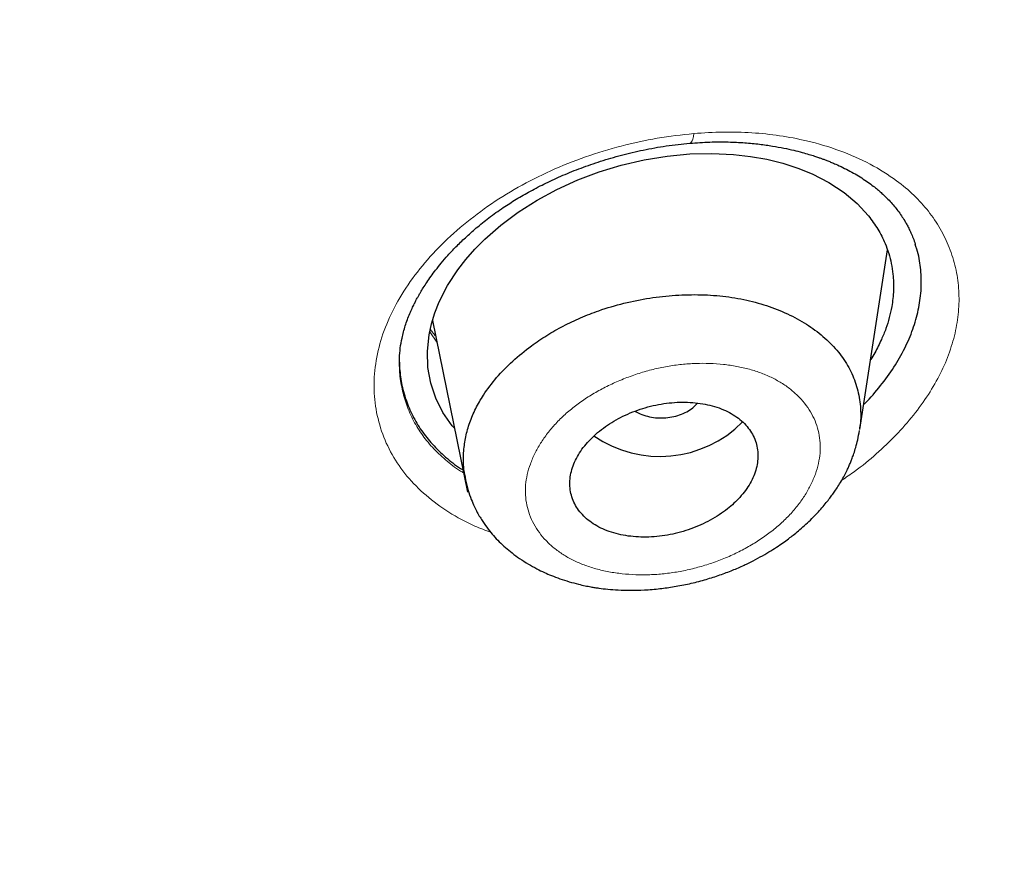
# Model space of a CAD drawing. Header units: millimetres. Extents: x 8 to 1170, y 12 to 886.
# Tile 332 of 656: x 803.63 to 813.02, y 818.56 to 826.7. Entities that reach past the tile are written whole.
import ezdxf

# ---------------------------------------------------------------- set-up
doc = ezdxf.new("R2010")
doc.units = ezdxf.units.MM

msp = doc.modelspace()

# ---------------------------------------------------------------- linework, layer by layer
at = {"color": 7, "linetype": 'Continuous', "lineweight": 30}
for p, q in [((811.6447, 822.7923), (811.9068, 824.5052)), ((807.5678, 823.8338), (807.9023, 822.1953)), ((807.2534, 823.4366), (807.2532, 823.412)), ((807.255, 823.4088), (807.2549, 823.3985))]:
    msp.add_line(p, q, dxfattribs=at)
at = {"color": 8, "linetype": 'Continuous', "lineweight": 0}
for p, q in [((811.9111, 824.4932), (811.9025, 824.477)), ((807.6104, 823.6253), (807.5416, 823.7259))]:
    msp.add_line(p, q, dxfattribs=at)
at = {"color": 8, "linetype": 'Continuous', "lineweight": 0, "flags": 128}
msp.add_lwpolyline([(810.0607, 825.6161), (810.0562, 825.5875), (810.0506, 825.5637), (810.0439, 825.5452), (810.0362, 825.5323), (810.0277, 825.5254), (810.023, 825.5242)], dxfattribs=at)
at = {"color": 7, "linetype": 'Continuous', "lineweight": 30, "flags": 128}
msp.add_lwpolyline([(807.778, 822.8042), (807.7565, 822.8283), (807.6677, 822.9555), (807.5995, 823.0906), (807.552, 823.2337), (807.5252, 823.3846), (807.5194, 823.5402), (807.5352, 823.6965), (807.5578, 823.801), (807.5899, 823.9057), (807.6316, 824.0108), (807.7108, 824.1653), (807.8099, 824.3163), (807.8871, 824.4149), (807.9731, 824.512), (808.0679, 824.6074), (808.2194, 824.7405), (808.3858, 824.8652), (808.5655, 824.9803), (808.7543, 825.0826), (808.9528, 825.173), (809.1577, 825.25), (809.3691, 825.3136), (809.5868, 825.364), (809.8059, 825.4001), (810.021, 825.421), (810.2322, 825.4267), (810.4395, 825.4171), (810.6019, 825.3986), (810.7579, 825.3707), (810.9077, 825.3334), (811.0512, 825.2868), (811.1884, 825.2307), (811.3493, 825.1481), (811.4926, 825.054), (811.6181, 824.9485), (811.7259, 824.8316), (811.7259, 824.8316)], dxfattribs=at)
at = {"color": 7, "linetype": 'Continuous', "lineweight": 30}
msp.add_arc((809.7382, 823.6454), 1.109, 235.39544, 315.2516, dxfattribs=at)
for points, knots in [([(767.6427, 873.9797), (768.5002, 873.9771), (770.2152, 873.9718), (772.7815, 873.8617), (775.3372, 873.6775), (777.8776, 873.4125), (780.398, 873.0694), (782.8939, 872.6482), (785.4975, 872.122), (788.1975, 871.4758), (790.9789, 870.6939), (793.6989, 869.8102), (796.3512, 868.8278), (798.9294, 867.7498), (801.3082, 866.6348), (803.4954, 865.5003), (805.4999, 864.3614), (807.4329, 863.1605), (809.2905, 861.8993), (811.0684, 860.5798), (812.7637, 859.205), (814.3736, 857.7776), (815.8957, 856.3007), (817.3272, 854.7769), (818.6656, 853.2091), (819.9083, 851.6002), (821.0526, 849.9529), (822.0959, 848.2702), (823.0876, 846.4597), (824.0049, 844.5189), (824.8235, 842.4471), (825.4961, 840.3465), (826.0213, 838.2226), (826.3977, 836.0806), (826.613, 834.0285), (826.6903, 832.0729), (826.651, 830.2183), (826.4997, 828.3654), (826.2373, 826.5175), (825.8649, 824.6782), (825.3835, 822.8508), (824.794, 821.0387), (824.0973, 819.2453), (823.2945, 817.4739), (822.3866, 815.728), (821.3744, 814.0111), (820.26, 812.3264), (819.0464, 810.6769), (817.6633, 808.976), (816.0943, 807.2347), (814.3231, 805.4667), (812.433, 803.7631), (810.4258, 802.1305), (808.3148, 800.5661), (806.8193, 799.59), (806.0716, 799.102)], [0, 0, 0, 0, 0.017859, 0.035717, 0.053574, 0.07143, 0.089287, 0.107143, 0.125, 0.145832, 0.166666, 0.1875, 0.208333, 0.229166, 0.249999, 0.267856, 0.285713, 0.303571, 0.321429, 0.339287, 0.357144, 0.375001, 0.392858, 0.410715, 0.428572, 0.446429, 0.464286, 0.482143, 0.500002, 0.520835, 0.541668, 0.562501, 0.583334, 0.604167, 0.624999, 0.642856, 0.660713, 0.678571, 0.696428, 0.714286, 0.732144, 0.750003, 0.76786, 0.785718, 0.803575, 0.821433, 0.839289, 0.857146, 0.875003, 0.895835, 0.916668, 0.9375, 0.958333, 0.979167, 1, 1, 1, 1]), ([(766.7135, 788.6775), (767.3207, 788.6852), (768.5336, 788.7005), (770.3501, 788.7757), (772.1609, 788.8892), (773.9656, 789.0446), (775.7644, 789.2409), (777.5538, 789.4779), (779.2807, 789.7469), (780.9429, 790.0435), (782.5414, 790.3638), (784.126, 790.7167), (785.6964, 791.1021), (787.2528, 791.5198), (788.8448, 791.9844), (790.4671, 792.4985), (792.1136, 793.0652), (793.7314, 793.6673), (795.3207, 794.3049), (796.8813, 794.9775), (798.4151, 795.6861), (799.8785, 796.409), (801.2717, 797.142), (802.5934, 797.88), (803.8841, 798.6439), (805.1438, 799.4337), (806.3724, 800.2492), (807.6042, 801.1143), (808.8336, 802.0303), (810.0548, 802.9987), (811.2333, 803.9935), (812.369, 805.0146), (813.4621, 806.062), (814.5144, 807.1374), (815.4956, 808.208), (816.4067, 809.2688), (817.2476, 810.3131), (818.0446, 811.3712), (818.7977, 812.4431), (819.5072, 813.5288), (820.192, 814.6598), (820.8474, 815.8366), (821.4678, 817.0594), (822.0347, 818.2951), (822.5485, 819.5437), (823.009, 820.8056), (823.4167, 822.0818), (823.761, 823.3336), (824.0452, 824.5565), (824.2732, 825.745), (824.4531, 826.9347), (824.585, 828.1257), (824.669, 829.318), (824.706, 830.5454), (824.6911, 831.807), (824.6189, 833.1013), (824.4899, 834.3937), (824.3039, 835.6844), (824.061, 836.9737), (823.7614, 838.26), (823.4167, 839.5038), (823.0329, 840.7016), (822.6155, 841.8517), (822.1531, 842.9897), (821.6457, 844.1156), (821.0932, 845.2294), (820.5046, 846.3143), (819.8827, 847.3704), (819.2302, 848.3975), (818.5376, 849.4115), (817.805, 850.4123), (817.0321, 851.4), (816.2189, 852.3747), (815.3686, 853.3327), (814.4705, 854.2862), (813.525, 855.2317), (812.5291, 856.1691), (811.497, 857.0839), (810.4285, 857.9762), (809.3237, 858.8457), (808.2006, 859.679), (807.0618, 860.4766), (805.9099, 861.2392), (804.7269, 861.9791), (803.5127, 862.6964), (802.2673, 863.3909), (800.9906, 864.0625), (799.6888, 864.7083), (798.3456, 865.3363), (796.9635, 865.9434), (795.5388, 866.5292), (794.092, 867.0845), (792.6231, 867.609), (791.1322, 868.1026), (789.6443, 868.5575), (788.162, 868.975), (786.6874, 869.3565), (785.1962, 869.7087), (783.6885, 870.0314), (782.1643, 870.3247), (780.6237, 870.5884), (779.0711, 870.8219), (777.487, 871.0282), (775.8753, 871.2047), (774.2361, 871.3496), (772.5938, 871.4604), (770.9485, 871.536), (769.3004, 871.5797), (768.2004, 871.5797), (767.6502, 871.5797)], [0, 0, 0, 0, 0.010081, 0.020137, 0.030179, 0.040216, 0.050257, 0.060311, 0.070335, 0.079491, 0.088633, 0.097767, 0.1069, 0.116039, 0.125192, 0.135253, 0.145282, 0.155288, 0.16528, 0.175267, 0.185259, 0.195301, 0.204496, 0.213673, 0.222839, 0.232002, 0.241168, 0.250345, 0.260322, 0.270285, 0.280246, 0.290212, 0.300194, 0.310203, 0.320293, 0.329526, 0.338727, 0.347904, 0.357065, 0.366218, 0.375372, 0.385323, 0.395264, 0.405207, 0.415162, 0.425139, 0.435149, 0.445226, 0.454443, 0.463632, 0.472801, 0.481959, 0.491116, 0.500279, 0.510233, 0.520184, 0.530144, 0.540125, 0.550137, 0.560192, 0.570258, 0.579448, 0.588609, 0.59775, 0.60688, 0.616007, 0.625139, 0.633867, 0.642594, 0.651329, 0.660077, 0.668845, 0.677642, 0.686473, 0.695244, 0.704395, 0.713529, 0.722653, 0.731774, 0.740899, 0.750037, 0.758756, 0.767483, 0.776222, 0.78498, 0.793764, 0.802579, 0.811433, 0.820208, 0.829363, 0.838502, 0.847632, 0.856762, 0.865897, 0.875044, 0.883755, 0.89247, 0.901196, 0.909939, 0.918704, 0.927499, 0.936329, 0.945126, 0.954305, 0.963462, 0.972602, 0.981734, 0.990864, 1, 1, 1, 1]), ([(710.6956, 827.989), (710.6972, 827.9633), (710.7007, 827.9073), (710.7071, 827.8251), (710.7128, 827.737), (710.7181, 827.6445), (710.7252, 827.5328), (710.7338, 827.4043), (710.7444, 827.2573), (710.7567, 827.098), (710.7709, 826.9259), (710.7874, 826.7406), (710.806, 826.546), (710.8265, 826.3454), (710.8558, 826.0774), (710.8951, 825.7491), (710.9464, 825.3645), (711.0008, 824.9921), (711.0581, 824.6318), (711.1179, 824.2823), (711.1806, 823.9399), (711.2652, 823.5064), (711.3767, 822.9798), (711.5213, 822.3607), (711.6828, 821.7288), (711.8622, 821.0843), (712.0606, 820.4275), (712.2739, 819.7733), (712.5021, 819.1219), (712.7097, 818.568), (712.891, 818.1078), (713.0422, 817.7375), (713.2017, 817.3603), (713.3699, 816.976), (713.5342, 816.6136), (713.6918, 816.2763), (713.8394, 815.969), (713.9877, 815.668), (714.1358, 815.3748), (714.258, 815.1385), (714.3536, 814.9569), (714.4218, 814.8286), (714.4878, 814.7058), (714.5493, 814.5924), (714.6046, 814.4913), (714.6504, 814.4081), (714.6877, 814.3409), (714.7184, 814.2858), (714.7486, 814.2318), (714.7806, 814.1748), (714.8155, 814.113), (714.8608, 814.0331), (714.9182, 813.9326), (714.9895, 813.8089), (715.0685, 813.6731), (715.1556, 813.5252), (715.2508, 813.3652), (715.3545, 813.1933), (715.4818, 812.985), (715.6311, 812.7447), (715.8, 812.4783), (715.9698, 812.2155), (716.1396, 811.9576), (716.3092, 811.7045), (716.4754, 811.461), (716.638, 811.2267), (716.7963, 811.0022), (716.9513, 810.7857), (717.1004, 810.5804), (717.2346, 810.3982), (717.3541, 810.2377), (717.4596, 810.0975), (717.559, 809.9666), (717.6523, 809.8448), (717.7407, 809.7303), (717.8339, 809.6104), (717.9369, 809.479), (718.0532, 809.3321), (718.178, 809.1759), (718.3125, 809.0095), (718.457, 808.8327), (718.6118, 808.6456), (718.776, 808.4496), (718.9476, 808.2475), (719.1819, 807.9752), (719.4802, 807.6354), (719.7582, 807.3269), (719.953, 807.1145), (720.0605, 806.9981), (720.1688, 806.8817), (720.278, 806.7653), (720.3874, 806.6496), (720.494, 806.5375), (720.5978, 806.4293), (720.6957, 806.3278), (720.7869, 806.2339), (720.8677, 806.1513), (720.938, 806.0797), (721.0004, 806.0164), (721.0588, 805.9574), (721.1183, 805.8975), (721.1833, 805.8324), (721.2579, 805.7579), (721.3442, 805.6722), (721.4429, 805.5748), (721.5538, 805.4661), (721.6776, 805.3456), (721.8349, 805.1937), (722.0218, 805.0153), (722.2335, 804.8159), (722.444, 804.6202), (722.6525, 804.4287), (722.8917, 804.2118), (723.1609, 803.9714), (723.4599, 803.709), (723.7573, 803.4525), (724.0575, 803.1979), (724.3648, 802.9418), (724.645, 802.7123), (724.8962, 802.5095), (725.1167, 802.3337), (725.3411, 802.1569), (725.5681, 801.9802), (725.7913, 801.8086), (726.0052, 801.646), (726.2056, 801.4954), (726.3934, 801.3557), (726.5579, 801.2344), (726.7005, 801.1301), (726.8226, 801.0414), (726.9394, 800.957), (727.0569, 800.8726), (727.1954, 800.7739), (727.3598, 800.6575), (727.5527, 800.5222), (727.7598, 800.3786), (727.9809, 800.2268), (728.2143, 800.0684), (728.4564, 799.9061), (728.7468, 799.7139), (729.0804, 799.4963), (729.4434, 799.264), (729.7883, 799.047), (730.115, 798.8447), (730.4385, 798.6474), (730.7839, 798.44), (731.1569, 798.2198), (731.5615, 797.9854), (731.9777, 797.7489), (732.4055, 797.5105), (732.8412, 797.2726), (733.2161, 797.0721), (733.5249, 796.9095), (733.7663, 796.7839), (734.0054, 796.6608), (734.2424, 796.5403), (734.4767, 796.4223), (734.6783, 796.322), (734.8416, 796.2414), (734.9617, 796.1825), (735.0638, 796.1327), (735.1435, 796.094), (735.2031, 796.0651), (735.2473, 796.0438), (735.2907, 796.0229), (735.342, 795.9982), (735.4071, 795.967), (735.4864, 795.9291), (735.5797, 795.8847), (735.687, 795.8338), (735.8075, 795.777), (735.9399, 795.715), (736.0792, 795.6501), (736.2215, 795.5843), (736.4825, 795.4644), (736.8598, 795.2936), (737.3461, 795.0786), (737.818, 794.8747), (738.2763, 794.6809), (738.7291, 794.4937), (739.1785, 794.3118), (739.6257, 794.1348), (740.1537, 793.9303), (740.7639, 793.7006), (741.4593, 793.4478), (742.2368, 793.175), (743.1003, 792.8846), (744.0521, 792.5801), (745.0122, 792.2884), (745.9565, 792.0166), (746.8839, 791.7638), (747.7931, 791.5289), (748.7082, 791.3055), (749.6286, 791.0934), (750.5541, 790.8928), (751.4845, 790.7036), (752.4504, 790.5201), (753.452, 790.3437), (754.4891, 790.1759), (755.5299, 790.0225), (756.5742, 789.8835), (757.6221, 789.7586), (758.6736, 789.6478), (759.7283, 789.5514), (760.7858, 789.4694), (761.8456, 789.4019), (762.9013, 789.3492), (763.9526, 789.3111), (764.9998, 789.2873), (766.0494, 789.2776), (767.074, 789.2818), (768.0724, 789.2988), (769.043, 789.3273), (770.012, 789.368), (770.9796, 789.4206), (771.9457, 789.4852), (772.9103, 789.5618), (773.9052, 789.6532), (774.9299, 789.7609), (775.9837, 789.8863), (777.034, 790.0258), (778.0811, 790.1793), (779.1249, 790.3472), (780.1654, 790.5294), (781.2018, 790.7257), (782.2336, 790.936), (783.2602, 791.1602), (784.2751, 791.3967), (785.278, 791.6453), (786.2687, 791.9056), (787.2528, 792.1791), (788.2557, 792.4734), (789.2761, 792.7896), (790.313, 793.1286), (791.34, 793.4822), (792.3572, 793.8505), (793.3641, 794.2333), (794.1745, 794.5564), (794.794, 794.8118), (795.2268, 794.9938), (795.6575, 795.1785), (796.0862, 795.3661), (796.5166, 795.5581), (796.9207, 795.7419), (797.3013, 795.9181), (797.6583, 796.086), (798.022, 796.2598), (798.3924, 796.4398), (798.7673, 796.625), (799.1207, 796.8027), (799.4449, 796.9682), (799.7345, 797.118), (800.0077, 797.2611), (800.2646, 797.3973), (800.4531, 797.4984), (800.5759, 797.5647), (800.6352, 797.5968), (800.6851, 797.6239), (800.7257, 797.6459), (800.7572, 797.6631), (800.7844, 797.6779), (800.8151, 797.6947), (800.8561, 797.7171), (800.9076, 797.7453), (800.9662, 797.7775), (801.0296, 797.8124), (801.1127, 797.8584), (801.2179, 797.9167), (801.3474, 797.9889), (801.4876, 798.0676), (801.6387, 798.1529), (801.8003, 798.2449), (801.9699, 798.3421), (802.2428, 798.4997), (802.6096, 798.7146), (803.0827, 798.9977), (803.5577, 799.288), (804.0341, 799.5858), (804.4954, 799.8804), (805.0307, 800.2295), (805.6383, 800.6366), (806.3257, 801.1126), (807.0094, 801.6023), (807.6914, 802.1077), (808.3616, 802.6214), (809.0196, 803.1433), (809.6654, 803.6732), (810.2987, 804.211), (810.8398, 804.6867), (811.2938, 805.0971), (811.6654, 805.4404), (812.0363, 805.7905), (812.4099, 806.1509), (812.7222, 806.4592), (812.9732, 806.7114), (813.1624, 806.9036), (813.3527, 807.0994), (813.5424, 807.2968), (813.7268, 807.4912), (813.9017, 807.6776), (814.0642, 807.8529), (814.2123, 808.0142), (814.3466, 808.162), (814.4677, 808.2965), (814.5795, 808.4216), (814.688, 808.5439), (814.7996, 808.6707), (814.917, 808.8052), (815.0403, 808.9476), (815.1689, 809.0976), (815.305, 809.2577), (815.4482, 809.4281), (815.6377, 809.6561), (815.8672, 809.9366), (816.1302, 810.265), (816.3836, 810.5879), (816.6274, 810.9052), (816.8808, 811.2417), (817.1438, 811.5988), (817.4171, 811.9794), (817.684, 812.3605), (817.9267, 812.7162), (818.1466, 813.0459), (818.3458, 813.351), (818.545, 813.6626), (818.7338, 813.9646), (818.913, 814.2575), (819.0824, 814.54), (819.2531, 814.8307), (819.425, 815.1299), (819.5751, 815.3974), (819.7012, 815.6263), (819.8008, 815.8097), (819.8926, 815.9812), (819.9768, 816.1406), (820.0538, 816.2879), (820.1184, 816.4132), (820.1722, 816.5181), (820.2159, 816.6042), (820.2557, 816.6831), (820.2918, 816.7549), (820.3267, 816.825), (820.3639, 816.8999), (820.4062, 816.9857), (820.4523, 817.0799), (820.5017, 817.1816), (820.5534, 817.2888), (820.6073, 817.4019), (820.6621, 817.518), (820.717, 817.6353), (820.772, 817.754), (820.868, 817.9633), (821.0044, 818.2673), (821.1789, 818.6696), (821.3497, 819.0783), (821.5141, 819.4867), (821.6688, 819.886), (821.8139, 820.2754), (821.95, 820.6547), (822.0788, 821.0283), (822.2283, 821.4793), (822.395, 822.011), (822.5739, 822.625), (822.7398, 823.2405), (822.8929, 823.8575), (823.0329, 824.4758), (823.1592, 825.0922), (823.2663, 825.6756), (823.356, 826.2228), (823.4127, 826.6107), (823.4481, 826.8725), (823.4666, 827.0148), (823.4857, 827.1674), (823.5054, 827.3313), (823.5253, 827.5065), (823.5454, 827.6931), (823.5655, 827.8911), (823.5852, 828.1006), (823.6043, 828.3214), (823.6227, 828.5537), (823.64, 828.7975), (823.6556, 829.0476), (823.6693, 829.3036), (823.6811, 829.5652), (823.6908, 829.837), (823.6984, 830.1192), (823.7012, 830.3108), (823.7026, 830.4083)], [0, 0, 0, 0, 0.000488, 0.001066, 0.001741, 0.002496, 0.003291, 0.00439, 0.005557, 0.006789, 0.008184, 0.009655, 0.011202, 0.01282, 0.014437, 0.017594, 0.020657, 0.023626, 0.026502, 0.029284, 0.032003, 0.03472, 0.039702, 0.044684, 0.049665, 0.055002, 0.06034, 0.065677, 0.071014, 0.076351, 0.079353, 0.082419, 0.085553, 0.088756, 0.092028, 0.094647, 0.097245, 0.099785, 0.102267, 0.104691, 0.105802, 0.106901, 0.107971, 0.108943, 0.109807, 0.110563, 0.111081, 0.111533, 0.111981, 0.11247, 0.113, 0.113571, 0.11453, 0.115596, 0.116767, 0.118045, 0.119429, 0.12092, 0.122518, 0.124862, 0.127203, 0.129509, 0.13178, 0.134016, 0.136216, 0.138258, 0.140268, 0.142225, 0.14407, 0.145798, 0.147149, 0.148419, 0.149607, 0.150714, 0.151739, 0.152738, 0.153997, 0.155343, 0.156779, 0.158303, 0.159946, 0.161682, 0.163509, 0.165417, 0.167347, 0.171167, 0.17503, 0.176141, 0.177256, 0.178373, 0.179494, 0.180617, 0.181722, 0.182744, 0.183765, 0.184678, 0.185485, 0.186184, 0.186776, 0.187343, 0.187918, 0.188536, 0.189264, 0.190115, 0.191072, 0.192148, 0.193344, 0.194659, 0.196685, 0.198693, 0.200669, 0.202611, 0.20452, 0.2073, 0.210007, 0.212647, 0.215304, 0.218006, 0.220753, 0.222625, 0.224516, 0.226429, 0.228362, 0.230283, 0.232063, 0.233729, 0.235282, 0.236721, 0.237791, 0.238789, 0.239714, 0.240647, 0.241652, 0.243077, 0.244626, 0.246299, 0.24804, 0.249898, 0.251833, 0.253748, 0.256705, 0.259599, 0.26213, 0.264609, 0.267036, 0.269446, 0.272372, 0.27536, 0.27841, 0.281522, 0.284695, 0.287848, 0.289583, 0.291297, 0.292988, 0.294657, 0.296304, 0.297923, 0.298886, 0.299722, 0.300431, 0.301013, 0.301382, 0.30167, 0.301932, 0.302283, 0.302735, 0.303282, 0.303926, 0.304665, 0.305499, 0.306412, 0.307389, 0.308363, 0.309331, 0.312733, 0.316054, 0.319179, 0.32223, 0.325225, 0.32819, 0.331125, 0.33403, 0.338535, 0.343002, 0.347469, 0.353452, 0.359437, 0.365426, 0.371418, 0.376966, 0.382514, 0.388061, 0.39361, 0.399158, 0.404705, 0.410253, 0.416353, 0.42245, 0.42854, 0.434625, 0.440712, 0.446799, 0.452889, 0.458978, 0.465068, 0.471159, 0.477144, 0.483133, 0.489133, 0.495145, 0.500701, 0.506249, 0.511791, 0.517329, 0.522866, 0.528403, 0.53394, 0.540029, 0.546117, 0.552204, 0.558288, 0.564379, 0.570476, 0.576576, 0.582677, 0.58878, 0.594881, 0.600875, 0.606869, 0.612862, 0.618855, 0.625324, 0.631788, 0.638249, 0.644709, 0.651169, 0.65763, 0.660472, 0.663314, 0.666156, 0.668999, 0.671847, 0.674767, 0.677126, 0.679542, 0.682016, 0.684547, 0.687138, 0.689745, 0.691872, 0.693892, 0.695806, 0.697613, 0.699313, 0.6998, 0.70022, 0.700574, 0.700862, 0.701084, 0.701245, 0.701442, 0.70174, 0.702119, 0.702541, 0.702992, 0.703474, 0.704322, 0.705249, 0.706256, 0.707343, 0.70851, 0.709756, 0.711024, 0.714452, 0.717788, 0.72147, 0.725034, 0.728501, 0.73194, 0.737296, 0.742592, 0.748129, 0.753666, 0.759204, 0.764742, 0.770281, 0.775821, 0.781361, 0.784773, 0.788186, 0.791619, 0.795149, 0.798786, 0.800611, 0.802462, 0.804339, 0.806242, 0.80812, 0.809887, 0.811542, 0.813083, 0.814444, 0.815702, 0.816858, 0.817946, 0.819118, 0.820392, 0.821685, 0.823069, 0.824542, 0.826106, 0.827759, 0.830798, 0.833774, 0.836686, 0.839533, 0.842315, 0.845704, 0.849058, 0.852412, 0.855765, 0.8584, 0.861034, 0.863715, 0.866488, 0.868845, 0.871264, 0.873746, 0.876293, 0.878903, 0.880556, 0.882105, 0.883551, 0.884893, 0.886131, 0.887265, 0.888048, 0.888771, 0.889431, 0.890028, 0.890573, 0.891188, 0.891905, 0.892724, 0.893546, 0.894449, 0.895404, 0.896369, 0.897344, 0.898329, 0.899323, 0.90255, 0.905876, 0.90928, 0.912637, 0.915923, 0.91908, 0.922167, 0.925186, 0.928182, 0.933133, 0.93808, 0.943026, 0.947971, 0.952916, 0.957858, 0.962729, 0.966856, 0.970915, 0.971971, 0.973092, 0.974302, 0.975603, 0.976992, 0.978472, 0.980041, 0.9817, 0.98345, 0.98529, 0.98722, 0.989241, 0.99123, 0.9933, 0.995451, 0.997685, 1, 1, 1, 1]), ([(824.2089, 830.3803), (824.1959, 829.879), (824.1699, 828.877), (824.0339, 827.3756), (823.8269, 825.8775), (823.5418, 824.3822), (823.1806, 822.8904), (822.7525, 821.4344), (822.2634, 820.0181), (821.7189, 818.6446), (821.1095, 817.286), (820.4349, 815.9422), (819.6829, 814.5911), (818.8509, 813.2361), (817.9358, 811.8803), (816.9519, 810.5475), (815.899, 809.2375), (814.7775, 807.9512), (813.6133, 806.7162), (812.4136, 805.5342), (811.185, 804.4064), (809.9037, 803.3097), (808.5697, 802.244), (807.1619, 801.1939), (805.6786, 800.1625), (804.118, 799.1534), (802.5033, 798.1827), (800.8342, 797.2509), (799.1151, 796.3607), (797.3879, 795.532), (795.662, 794.7647), (793.9415, 794.0567), (792.1908, 793.3922), (790.4101, 792.7715), (788.5678, 792.1847), (786.6636, 791.6352), (784.6972, 791.1266), (782.702, 790.6688), (780.678, 790.2621), (778.6286, 789.9075), (776.6019, 789.612), (774.6071, 789.3733), (772.6496, 789.1885), (770.6896, 789.0529), (768.7274, 788.9663), (766.7202, 788.928), (764.6708, 788.9416), (762.5821, 789.011), (760.4997, 789.1359), (758.4236, 789.3163), (756.3565, 789.5519), (754.344, 789.836), (752.3917, 790.1641), (750.5023, 790.5319), (748.637, 790.9458), (746.7959, 791.4055), (744.9361, 791.9228), (743.0626, 792.5006), (741.1811, 793.1418), (739.3367, 793.8323), (737.5294, 794.5718), (735.759, 795.3604), (734.0622, 796.18), (732.4415, 797.0253), (730.8994, 797.8907), (729.4047, 798.7921), (727.9571, 799.7294), (726.5255, 800.7238), (725.1156, 801.7767), (723.7336, 802.8891), (722.4113, 804.0371), (721.1487, 805.2204), (719.9444, 806.4402), (718.8222, 807.6705), (717.7819, 808.9057), (716.8238, 810.139), (715.9283, 811.3937), (715.0951, 812.6696), (714.309, 813.9927), (713.5749, 815.3616), (712.8989, 816.7749), (712.2965, 818.2035), (711.7674, 819.6477), (711.3108, 821.1103), (710.9345, 822.5621), (710.6356, 823.9989), (710.4108, 825.4142), (710.2562, 826.8348), (710.1655, 828.2607), (710.1631, 829.2137), (710.1619, 829.6907)], [0, 0, 0, 0, 0.011647, 0.023279, 0.034914, 0.046569, 0.058262, 0.069997, 0.081033, 0.092045, 0.103046, 0.114051, 0.125075, 0.136674, 0.148268, 0.159874, 0.171507, 0.183184, 0.194903, 0.205931, 0.216944, 0.227954, 0.238974, 0.250018, 0.2616, 0.2732, 0.284834, 0.296518, 0.308264, 0.319998, 0.330999, 0.341975, 0.352941, 0.363907, 0.374886, 0.386463, 0.398058, 0.409684, 0.421356, 0.433089, 0.444843, 0.455871, 0.466863, 0.477832, 0.488791, 0.499751, 0.51144, 0.523115, 0.53479, 0.54648, 0.558201, 0.569925, 0.580927, 0.591892, 0.602833, 0.61376, 0.624687, 0.6364, 0.648087, 0.659761, 0.671439, 0.683135, 0.694871, 0.705904, 0.716895, 0.727858, 0.738804, 0.749746, 0.761426, 0.773081, 0.784724, 0.796373, 0.808043, 0.819784, 0.830839, 0.841857, 0.852852, 0.863839, 0.87483, 0.886496, 0.898127, 0.909738, 0.921348, 0.932974, 0.944696, 0.955762, 0.96681, 0.977856, 0.988914, 1, 1, 1, 1]), ([(807.2531, 823.3946), (807.2527, 823.4213), (807.252, 823.4747), (807.2599, 823.5683), (807.2739, 823.6516), (807.291, 823.7231), (807.3083, 823.7819), (807.3285, 823.8404), (807.3505, 823.8957), (807.3725, 823.9457), (807.3924, 823.9873), (807.4093, 824.0203), (807.4236, 824.0471), (807.4379, 824.0729), (807.4569, 824.1058), (807.4821, 824.1473), (807.5153, 824.1986), (807.5542, 824.2546), (807.6, 824.3161), (807.6534, 824.3829), (807.7176, 824.4572), (807.7938, 824.5384), (807.8835, 824.6258), (807.9877, 824.7183), (808.108, 824.8146), (808.2353, 824.906), (808.3681, 824.9911), (808.5038, 825.0695), (808.6522, 825.1461), (808.8135, 825.22), (808.9873, 825.2898), (809.1736, 825.3542), (809.3717, 825.412), (809.5806, 825.461), (809.7993, 825.5008), (809.9476, 825.5163), (810.0231, 825.5242)], [0, 0, 0, 0, 0.0349975, 0.0698811, 0.1044426, 0.1249728, 0.1453502, 0.1655809, 0.1850278, 0.201594, 0.2165225, 0.2276071, 0.235535, 0.2442215, 0.2542796, 0.2695312, 0.2871499, 0.3075322, 0.3280832, 0.3516446, 0.378221, 0.4078121, 0.4404111, 0.4760033, 0.5145665, 0.5560754, 0.5914359, 0.6287595, 0.6680839, 0.7094398, 0.7528461, 0.7983052, 0.8457998, 0.8952904, 0.9467163, 1, 1, 1, 1]), ([(810.0231, 825.5242), (810.087, 825.5286), (810.2102, 825.5373), (810.3847, 825.5372), (810.5422, 825.5297), (810.6829, 825.5161), (810.8073, 825.4986), (810.916, 825.4788), (811.0097, 825.4581), (811.089, 825.4378), (811.1547, 825.4189), (811.2066, 825.4025), (811.246, 825.3892), (811.2775, 825.3781), (811.3072, 825.3672), (811.3395, 825.3547), (811.3754, 825.3402), (811.4234, 825.3197), (811.4824, 825.2925), (811.5498, 825.2581), (811.6151, 825.2213), (811.677, 825.1829), (811.7328, 825.1446), (811.7806, 825.1085), (811.8203, 825.076), (811.8565, 825.0441), (811.8937, 825.0088), (811.9464, 824.9542), (812.0082, 824.88), (812.0579, 824.8064), (812.0917, 824.7479), (812.1116, 824.7102), (812.1322, 824.6665), (812.1533, 824.6161), (812.1654, 824.5801), (812.1719, 824.5609)], [0, 0, 0, 0, 0.06087, 0.117182, 0.168965, 0.216227, 0.25897, 0.297194, 0.330904, 0.360104, 0.384804, 0.405013, 0.41983, 0.430996, 0.442491, 0.455706, 0.470636, 0.487276, 0.516758, 0.54765, 0.578774, 0.609313, 0.63949, 0.665901, 0.688021, 0.708455, 0.732347, 0.759677, 0.816311, 0.873652, 0.891597, 0.912673, 0.937766, 0.966877, 1, 1, 1, 1]), ([(811.7259, 824.8316), (811.7568, 824.7899), (811.819, 824.7063), (811.8793, 824.5846), (811.92, 824.4739), (811.945, 824.3763), (811.9629, 824.2591), (811.9676, 824.122), (811.9529, 823.9824), (811.9258, 823.8601), (811.893, 823.7548), (811.8475, 823.6429), (811.7997, 823.5445), (811.7605, 823.4824), (811.747, 823.4611)], [0, 0, 0, 0, 0.10828, 0.217145, 0.289804, 0.361975, 0.43399, 0.543568, 0.651699, 0.723552, 0.795596, 0.868163, 0.954774, 1, 1, 1, 1]), ([(811.6813, 823.0318), (811.6847, 823.0349), (811.7445, 823.0918), (811.8426, 823.2108), (811.9722, 823.3862), (812.0752, 823.5668), (812.1532, 823.7493), (812.205, 823.9327), (812.2314, 824.1151), (812.23, 824.2938), (812.2099, 824.4434), (812.1806, 824.5301), (812.1701, 824.5613)], [0, 0, 0, 0, 0.006896, 0.124053, 0.241599, 0.357322, 0.472529, 0.588542, 0.703947, 0.818956, 0.934859, 1, 1, 1, 1]), ([(808.5109, 823.5907), (808.5591, 823.6244), (808.6554, 823.6919), (808.8136, 823.7813), (808.9798, 823.8607), (809.1731, 823.9355), (809.3934, 824.0005), (809.6391, 824.0497), (809.8861, 824.077), (810.1302, 824.082), (810.3677, 824.0647), (810.5946, 824.0242), (810.8073, 823.9606), (811.0032, 823.8761), (811.179, 823.7728), (811.3315, 823.6524), (811.4575, 823.5168), (811.5533, 823.3671), (811.6181, 823.2055), (811.6505, 823.0348), (811.6555, 822.8959), (811.6424, 822.8147), (811.6389, 822.7931)], [0, 0, 0, 0, 0.041346, 0.082626, 0.123816, 0.164917, 0.219597, 0.274202, 0.328711, 0.383063, 0.43721, 0.49124, 0.545519, 0.600002, 0.654525, 0.708901, 0.76298, 0.816835, 0.87101, 0.92549, 0.98014, 1, 1, 1, 1]), ([(807.598, 823.6859), (807.5865, 823.6992), (807.5681, 823.7205), (807.5525, 823.7422), (807.5468, 823.7502)], [0, 0, 0, 0, 0.629544, 1, 1, 1, 1]), ([(807.8872, 822.3137), (807.88, 822.3456), (807.8598, 822.4351), (807.862, 822.5735), (807.883, 822.7241), (807.921, 822.8592), (807.977, 822.9924), (808.06, 823.1369), (808.1762, 823.29), (808.3287, 823.4484), (808.4501, 823.5432), (808.5109, 823.5907)], [0, 0, 0, 0, 0.07402, 0.207275, 0.307031, 0.406344, 0.505057, 0.603448, 0.735154, 0.867435, 1, 1, 1, 1]), ([(807.2531, 823.3956), (807.2583, 823.3414), (807.2688, 823.232), (807.3125, 823.0745), (807.3755, 822.9233), (807.4601, 822.7815), (807.5651, 822.6491), (807.691, 822.5291), (807.79, 822.4479), (807.8511, 822.4113), (807.8592, 822.4065)], [0, 0, 0, 0, 0.138985, 0.280456, 0.420923, 0.560119, 0.699358, 0.839955, 0.978843, 1, 1, 1, 1]), ([(810.3818, 822.036), (810.4028, 822.0535), (810.4448, 822.0884), (810.5021, 822.1471), (810.5541, 822.211), (810.5985, 822.2796), (810.6333, 822.3501), (810.6574, 822.4216), (810.6707, 822.493), (810.6732, 822.5639), (810.6641, 822.6331), (810.6438, 822.6998), (810.6124, 822.7632), (810.5698, 822.8221), (810.5168, 822.876), (810.4541, 822.924), (810.3821, 822.9651), (810.3021, 822.9991), (810.2154, 823.0253), (810.1228, 823.0433), (810.0259, 823.053), (809.9261, 823.0544), (809.8247, 823.0473), (809.7231, 823.0321), (809.6226, 823.0092), (809.5246, 822.9787), (809.4301, 822.9414), (809.3401, 822.8976), (809.2559, 822.8479), (809.1783, 822.7931), (809.1079, 822.7338), (809.0458, 822.6705), (808.9925, 822.6041), (808.9485, 822.5352), (808.9147, 822.4646), (808.8912, 822.3932), (808.8784, 822.3217), (808.877, 822.2509), (808.8868, 822.1819), (808.9077, 822.1153), (808.9401, 822.0523), (808.9833, 821.9936), (809.0368, 821.94), (809.1003, 821.8926), (809.1729, 821.8518), (809.2532, 821.8183), (809.3405, 821.7928), (809.4334, 821.7753), (809.5305, 821.766), (809.6304, 821.7654), (809.7319, 821.7729), (809.8336, 821.7886), (809.9342, 821.8122), (810.0325, 821.8433), (810.1278, 821.8815), (810.2186, 821.9268), (810.3045, 821.9779), (810.356, 822.0167), (810.3818, 822.036)], [0, 0, 0, 0, 0.015554, 0.031108, 0.048486, 0.065918, 0.083295, 0.1008, 0.118362, 0.135868, 0.153669, 0.17153, 0.189333, 0.207472, 0.225671, 0.243812, 0.262172, 0.280593, 0.298955, 0.317319, 0.335743, 0.354108, 0.372264, 0.390477, 0.408633, 0.426466, 0.444354, 0.462186, 0.479722, 0.49731, 0.514844, 0.532228, 0.549666, 0.567049, 0.584493, 0.601993, 0.619437, 0.637135, 0.654891, 0.672589, 0.690627, 0.708726, 0.726766, 0.745077, 0.763449, 0.781761, 0.80015, 0.818598, 0.836988, 0.855228, 0.873524, 0.891764, 0.909779, 0.92785, 0.945864, 0.963891, 0.981975, 1, 1, 1, 1]), ([(809.6954, 822.9053), (809.7215, 822.9039), (809.7737, 822.901), (809.8518, 822.9109), (809.9263, 822.9304), (809.9941, 822.9602), (810.0526, 822.9983), (810.0816, 823.0293), (810.0959, 823.0445)], [0, 0, 0, 0, 0.167573, 0.33521, 0.502847, 0.67042, 0.837992, 1, 1, 1, 1]), ([(809.5, 822.9676), (809.5159, 822.9587), (809.5523, 822.9382), (809.6187, 822.9163), (809.6699, 822.909), (809.6954, 822.9053)], [0, 0, 0, 0, 0.279789, 0.639964, 1, 1, 1, 1]), ([(807.883, 822.3141), (807.8909, 822.2798), (807.9058, 822.2158), (807.9358, 822.13), (807.9658, 822.0599), (807.9937, 822.0042), (808.0202, 821.9573), (808.0537, 821.9038), (808.0984, 821.8417), (808.1497, 821.7799), (808.204, 821.7223), (808.264, 821.6662), (808.3287, 821.6127), (808.4006, 821.56), (808.4794, 821.5097), (808.5593, 821.4653), (808.6329, 821.4294), (808.7061, 821.3978), (808.7839, 821.3682), (808.8698, 821.3403), (808.951, 821.3183), (809.0204, 821.3026), (809.0727, 821.2925), (809.1159, 821.2851), (809.1697, 821.2771), (809.2441, 821.2682), (809.3445, 821.2607), (809.4612, 821.2577), (809.594, 821.2613), (809.7332, 821.2729), (809.8765, 821.2929), (810.0182, 821.3206), (810.1589, 821.3562), (810.2916, 821.3976), (810.4133, 821.4426), (810.5241, 821.4899), (810.6241, 821.5384), (810.7138, 821.5869), (810.7932, 821.6342), (810.8626, 821.679), (810.9226, 821.7207), (810.9738, 821.7586), (811.0229, 821.797), (811.0744, 821.8397), (811.13, 821.889), (811.1852, 821.9416), (811.236, 821.994), (811.282, 822.0448), (811.322, 822.0925), (811.3557, 822.1354), (811.3849, 822.1749), (811.4136, 822.216), (811.4442, 822.2629), (811.4748, 822.3142), (811.5028, 822.3657), (811.5251, 822.4108), (811.5429, 822.45), (811.5576, 822.4848), (811.5721, 822.5221), (811.5882, 822.5674), (811.6062, 822.6257), (811.6251, 822.6987), (811.6345, 822.7528), (811.6396, 822.7822)], [0, 0, 0, 0, 0.022721, 0.042394, 0.058995, 0.072565, 0.084278, 0.094771, 0.11319, 0.13107, 0.148983, 0.167, 0.184258, 0.203196, 0.224543, 0.24422, 0.261256, 0.276189, 0.294236, 0.313096, 0.331854, 0.345536, 0.356101, 0.363822, 0.371749, 0.388635, 0.408582, 0.431386, 0.457036, 0.485524, 0.511425, 0.539278, 0.56708, 0.593176, 0.617592, 0.640356, 0.661477, 0.680958, 0.698797, 0.714797, 0.728843, 0.741473, 0.752158, 0.765428, 0.780962, 0.796364, 0.811165, 0.825111, 0.838121, 0.849337, 0.858827, 0.868521, 0.880392, 0.893631, 0.905947, 0.917203, 0.925107, 0.933277, 0.941718, 0.951806, 0.964851, 0.980902, 1, 1, 1, 1])]:
    msp.add_open_spline(points, degree=3, knots=knots, dxfattribs=at)
at = {"color": 8, "linetype": 'Continuous', "lineweight": 0}
for points, knots in [([(710.8893, 829.5613), (710.8911, 829.0636), (710.8945, 828.0687), (710.9968, 826.579), (711.1703, 825.093), (711.4219, 823.6105), (711.7491, 822.1353), (712.1422, 820.7012), (712.5945, 819.3119), (713.1013, 817.9671), (713.672, 816.6379), (714.3067, 815.324), (715.0174, 814.003), (715.808, 812.6774), (716.6825, 811.3502), (717.6268, 810.0449), (718.6412, 808.7616), (719.7239, 807.5028), (720.8481, 806.2968), (722.0055, 805.1461), (723.1905, 804.0508), (724.4266, 802.9875), (725.7139, 801.9563), (727.0783, 800.9382), (728.5217, 799.9365), (730.0459, 798.9551), (731.6231, 798.0136), (733.2532, 797.1123), (734.9306, 796.2548), (736.6144, 795.4595), (738.2965, 794.7258), (739.9751, 794.05), (741.686, 793.4167), (743.4293, 792.8261), (745.2385, 792.2681), (747.1129, 791.7465), (749.0517, 791.2659), (751.0178, 790.8367), (753.0111, 790.4591), (755.0272, 790.1341), (757.0193, 789.8679), (758.9797, 789.6575), (760.9058, 789.4998), (762.8375, 789.3904), (764.7748, 789.3293), (766.7551, 789.3163), (768.7754, 789.3548), (770.8321, 789.4485), (772.8839, 789.5965), (774.9307, 789.7988), (776.9736, 790.0556), (778.969, 790.3603), (780.9114, 790.7089), (782.794, 791.0968), (784.6535, 791.5302), (786.4899, 792.0091), (788.3391, 792.5435), (790.1964, 793.1356), (792.0569, 793.7879), (793.8824, 794.4878), (795.6729, 795.2352), (797.432, 796.0316), (799.1243, 796.8599), (800.7469, 797.7152), (802.2937, 798.5905), (803.7945, 799.5011), (805.2492, 800.4468), (806.6865, 801.4471), (808.1012, 802.5032), (809.4878, 803.6164), (810.8172, 804.7648), (812.0897, 805.9481), (813.3059, 807.1671), (814.4412, 808.3951), (815.4955, 809.626), (816.4682, 810.8534), (817.3796, 812.1005), (818.2299, 813.3673), (819.0365, 814.6821), (819.794, 816.0448), (820.496, 817.4547), (821.1256, 818.8811), (821.6829, 820.3244), (822.1676, 821.7834), (822.5711, 823.2259), (822.8968, 824.6465), (823.1489, 826.0415), (823.3322, 827.4392), (823.4529, 828.8398), (823.4764, 829.7744), (823.4881, 830.2421)], [0, 0, 0, 0, 0.0117137, 0.0234149, 0.0351216, 0.0468522, 0.0586247, 0.070364, 0.0813631, 0.0923367, 0.1032992, 0.1142649, 0.1252481, 0.1368316, 0.148424, 0.1600419, 0.1717018, 0.1834199, 0.1951477, 0.206154, 0.2171342, 0.2281014, 0.2390684, 0.2500482, 0.2616874, 0.2733323, 0.2849979, 0.2966994, 0.3084517, 0.3201468, 0.3311024, 0.3420458, 0.3529893, 0.3639449, 0.3749251, 0.3865672, 0.398212, 0.409874, 0.4215681, 0.4333088, 0.4450345, 0.4560332, 0.4670091, 0.4779743, 0.4889413, 0.4999221, 0.5115701, 0.5232038, 0.5348379, 0.5464871, 0.5581659, 0.5699121, 0.5809668, 0.5919838, 0.6029753, 0.6139537, 0.6249313, 0.6365724, 0.6481884, 0.6597941, 0.6714039, 0.6830322, 0.6947667, 0.7058318, 0.7168559, 0.7278515, 0.7388313, 0.7498078, 0.7614587, 0.7730925, 0.7847248, 0.7963708, 0.8080459, 0.8197857, 0.8308292, 0.8418316, 0.8528066, 0.8637681, 0.8747299, 0.8864319, 0.8981149, 0.9097963, 0.9214933, 0.9332235, 0.9449736, 0.9560095, 0.967015, 0.9780052, 0.9889952, 1, 1, 1, 1]), ([(808.1236, 821.8128), (808.0726, 821.8313), (807.9282, 821.8839), (807.7195, 822.0013), (807.5007, 822.1607), (807.3183, 822.3449), (807.1759, 822.5511), (807.0762, 822.776), (807.0181, 823.014), (807.0046, 823.2611), (807.0363, 823.5134), (807.1116, 823.7676), (807.2318, 824.0201), (807.3946, 824.2659), (807.5941, 824.5014), (807.8279, 824.7224), (808.0917, 824.9252), (808.3813, 825.1074), (808.6943, 825.2654), (809.0247, 825.397), (809.366, 825.501), (809.7132, 825.5777), (809.9445, 825.6033), (810.0607, 825.6161)], [0, 0, 0, 0, 0.026419, 0.074846, 0.123446, 0.172134, 0.220639, 0.269788, 0.318912, 0.367322, 0.415813, 0.464459, 0.512848, 0.561824, 0.610664, 0.659128, 0.707982, 0.756442, 0.804869, 0.854056, 0.902753, 0.951161, 1, 1, 1, 1]), ([(810.0607, 825.6161), (810.1546, 825.6223), (810.3415, 825.6346), (810.6153, 825.6266), (810.8811, 825.5989), (811.1647, 825.5445), (811.4577, 825.4577), (811.7468, 825.3294), (811.9793, 825.1833), (812.1623, 825.0301), (812.3015, 824.8769), (812.4146, 824.7094), (812.5009, 824.5289), (812.5602, 824.3393), (812.5904, 824.1431), (812.5907, 823.9422), (812.5614, 823.7379), (812.5036, 823.5323), (812.4165, 823.3278), (812.3008, 823.1257), (812.1579, 822.9283), (811.9919, 822.738), (811.8037, 822.5589), (811.6299, 822.4152), (811.5127, 822.3369), (811.4714, 822.3093)], [0, 0, 0, 0, 0.042743, 0.085087, 0.127475, 0.170347, 0.22729, 0.283576, 0.340216, 0.38264, 0.424769, 0.467075, 0.510025, 0.553067, 0.595405, 0.637504, 0.679834, 0.722213, 0.764324, 0.806652, 0.849674, 0.892468, 0.934768, 0.977015, 1, 1, 1, 1]), ([(807.2549, 823.3985), (807.2546, 823.3856), (807.2532, 823.3174), (807.2722, 823.1977), (807.3125, 823.0414), (807.3758, 822.8923), (807.4598, 822.7516), (807.5641, 822.6204), (807.6903, 822.5019), (807.7917, 822.4218), (807.855, 822.3853), (807.8646, 822.3798)], [0, 0, 0, 0, 0.03113, 0.165585, 0.300199, 0.434949, 0.569833, 0.704907, 0.840315, 0.975799, 1, 1, 1, 1]), ([(808.9305, 823.0181), (808.8972, 822.9913), (808.8299, 822.9373), (808.7417, 822.8491), (808.6633, 822.7569), (808.5968, 822.6613), (808.542, 822.5632), (808.4995, 822.4633), (808.4699, 822.3632), (808.4543, 822.2638), (808.4529, 822.1664), (808.4654, 822.0713), (808.4921, 821.9792), (808.5325, 821.8911), (808.5852, 821.808), (808.6495, 821.7314), (808.7252, 821.6616), (808.8114, 821.5992), (808.9074, 821.5448), (809.0126, 821.4991), (809.1269, 821.4621), (809.2483, 821.4342), (809.3752, 821.4153), (809.506, 821.406), (809.64, 821.4058), (809.7757, 821.4152), (809.9123, 821.4343), (810.0486, 821.4632), (810.1835, 821.501), (810.316, 821.5479), (810.4444, 821.6028), (810.5674, 821.6655), (810.6832, 821.7352), (810.7912, 821.8115), (810.8903, 821.8936), (810.9793, 821.9811), (811.0576, 822.0736), (811.1244, 822.1696), (811.1794, 822.2682), (811.2215, 822.3679), (811.2507, 822.4681), (811.2663, 822.5675), (811.2675, 822.6654), (811.2541, 822.7607), (811.2272, 822.8527), (811.1867, 822.9405), (811.134, 823.0233), (811.0696, 823.1), (810.994, 823.1695), (810.9076, 823.2316), (810.8114, 823.2859), (810.7061, 823.3316), (810.5921, 823.3685), (810.4706, 823.3964), (810.3437, 823.4152), (810.2131, 823.4247), (810.0795, 823.4245), (809.9439, 823.4149), (809.8076, 823.396), (809.6718, 823.3674), (809.5369, 823.3294), (809.4047, 823.2825), (809.2763, 823.2276), (809.1538, 823.1649), (809.037, 823.0956), (808.9659, 823.0438), (808.9305, 823.0181)], [0, 0, 0, 0, 0.015452, 0.031164, 0.046742, 0.06233, 0.077976, 0.093633, 0.109362, 0.124828, 0.140387, 0.155878, 0.171465, 0.187311, 0.203078, 0.218658, 0.234201, 0.249856, 0.265338, 0.280816, 0.296445, 0.312375, 0.327958, 0.343602, 0.359315, 0.374881, 0.390392, 0.406093, 0.42171, 0.437338, 0.453204, 0.468842, 0.4844, 0.500026, 0.515593, 0.531094, 0.546691, 0.562544, 0.578139, 0.593763, 0.609489, 0.625039, 0.640527, 0.656258, 0.671818, 0.687479, 0.703322, 0.718923, 0.734428, 0.749991, 0.765554, 0.781053, 0.79664, 0.812464, 0.828223, 0.843804, 0.859346, 0.874991, 0.890535, 0.906031, 0.921628, 0.937474, 0.953086, 0.968709, 0.984454, 1, 1, 1, 1])]:
    msp.add_open_spline(points, degree=3, knots=knots, dxfattribs=at)

doc.saveas('drawing.dxf')
